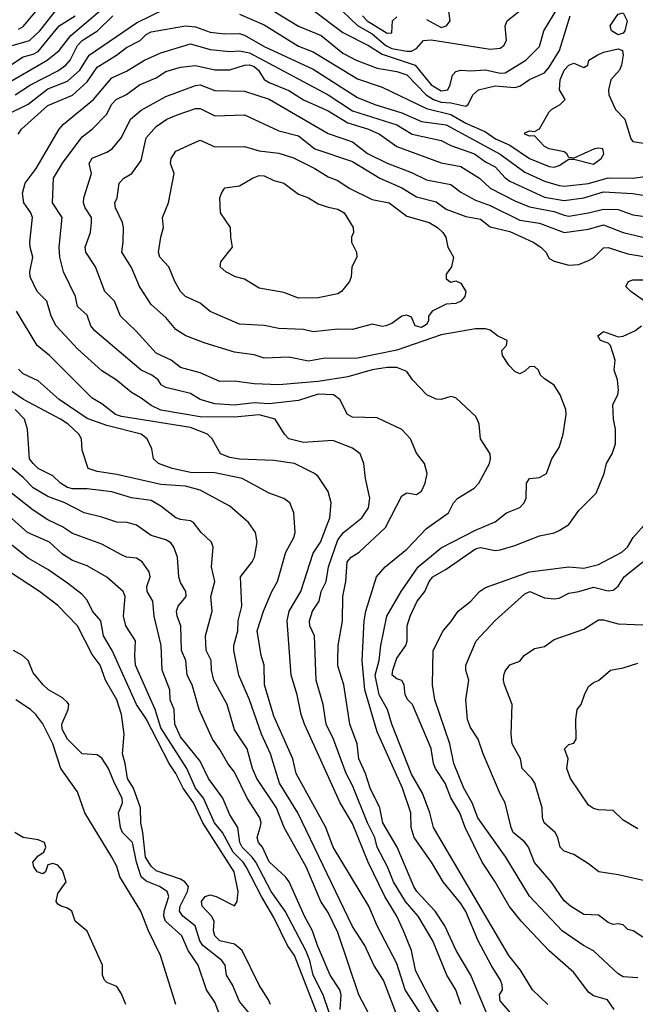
# Model space of a CAD drawing. Header units: metres. Extents: x -46681 to -43747, y -240911 to -237677.
# Tile 693 of 1056: x -46468 to -46406, y -238034 to -237934. Entities that reach past the tile are written whole.
import ezdxf

# ---------------------------------------------------------------- set-up
doc = ezdxf.new("R2010")
doc.units = ezdxf.units.M
doc.layers.add('CONTOUR_INDEX', color=1, linetype='Continuous')
doc.layers.add('CONTOUR_INTER', color=3, linetype='Continuous')

msp = doc.modelspace()

# ---------------------------------------------------------------- linework, layer by layer
at = {"layer": 'CONTOUR_INDEX'}
for points, elevation in [([(-46470.1, -237941.07), (-46465.68, -237938.52), (-46464.44, -237937.52), (-46463.27, -237936.02), (-46458.6, -237931.99)], 65), ([(-46438.6, -237933.44), (-46435.6, -237935.71), (-46432.98, -237937.02), (-46431.6, -237937.89), (-46428.24, -237939.02), (-46426.63, -237941.02), (-46425.6, -237941.64), (-46424.91, -237941.52), (-46424.67, -237941.02), (-46424.45, -237940.02), (-46424.1, -237939.65), (-46423.6, -237939.52), (-46422.6, -237939.6), (-46421.1, -237939.51), (-46419.6, -237939.83), (-46419.1, -237939.8), (-46417, -237938.52), (-46415.6, -237937.11), (-46415.16, -237935.52), (-46413.63, -237933.02)], 65), ([(-46420.93, -238035.52), (-46422.58, -238031.52), (-46424.06, -238029.02), (-46425.21, -238026.52), (-46426.21, -238025.02), (-46428.06, -238023.02), (-46428.38, -238022.52), (-46430.06, -238018.52), (-46431.53, -238016.02), (-46431.84, -238014.52), (-46432.82, -238012.52), (-46433.29, -238011.02), (-46433.96, -238009.52), (-46434.15, -238008.02), (-46434.89, -238006.02), (-46435.49, -238002.02), (-46436.1, -238000.08), (-46436.12, -237999.52), (-46436.08, -237998.02), (-46435.63, -237995.52), (-46435.61, -237993.02), (-46435.31, -237991.52), (-46435.17, -237989.52), (-46434.74, -237989.02), (-46433.94, -237988.52), (-46431.25, -237986.02), (-46429.6, -237982.81), (-46429.1, -237982.49), (-46428.1, -237982.66), (-46427.6, -237982.31), (-46427.22, -237981.52), (-46427.01, -237980.52), (-46427.3, -237979.52), (-46428.1, -237978.47), (-46428.73, -237977.02), (-46429.6, -237976.04), (-46432.1, -237974.86), (-46434.6, -237974.8), (-46435.12, -237974.52), (-46435.92, -237973.02), (-46436.55, -237972.52), (-46438.1, -237972.47), (-46440.1, -237973.1), (-46443.1, -237973.46), (-46444.6, -237973.36), (-46446.6, -237973.59), (-46448.6, -237973.43), (-46450.1, -237973.02), (-46451.1, -237972.39), (-46453.6, -237971.77), (-46454.08, -237971.52), (-46454.39, -237971.02), (-46455.03, -237970.52), (-46456.11, -237970.02), (-46460.82, -237966.02), (-46461.24, -237965.52), (-46461.6, -237964.44), (-46462.6, -237963.55), (-46462.8, -237962.52), (-46464.01, -237960.02), (-46464.39, -237958.52), (-46464.46, -237957.52), (-46464.14, -237954.52), (-46465.13, -237953.02), (-46465.03, -237950.52), (-46464.1, -237948.98), (-46462.1, -237946.32), (-46461.1, -237945.51), (-46459.62, -237944.02), (-46459.1, -237942.98), (-46458.64, -237942.52), (-46457.6, -237941.99), (-46456.29, -237941.02), (-46454.6, -237940.3), (-46453.6, -237939.68), (-46452.1, -237939.24), (-46450.6, -237939.06), (-46448.6, -237939.51), (-46447.1, -237939.51), (-46445.6, -237939.01), (-46445.1, -237938.97), (-46444.6, -237939.16), (-46444.18, -237939.52), (-46443.6, -237940.47), (-46443.1, -237940.79), (-46441.1, -237941.61), (-46439.6, -237942.56), (-46437.1, -237943.65), (-46435.1, -237944.89), (-46432.98, -237945.52), (-46431.86, -237946.02), (-46430.1, -237947.29), (-46425.6, -237948.95), (-46423.6, -237949.31), (-46421.71, -237950.52), (-46420.6, -237951.51), (-46418.1, -237952.82), (-46416.6, -237953.41), (-46414.1, -237953.89), (-46413.1, -237954.28), (-46412.6, -237954.36), (-46410.6, -237954.04), (-46409.1, -237953.65), (-46407.6, -237953.7), (-46406.1, -237954.22), (-46404.1, -237954.51)], 70), ([(-46432.66, -238036.02), (-46433.96, -238033.52), (-46436.1, -238027.17), (-46437.1, -238025.14), (-46437.82, -238024.02), (-46439.32, -238020.52), (-46441.58, -238016.52), (-46442.34, -238014.52), (-46444.33, -238011.52), (-46444.78, -238010.52), (-46445.34, -238008.52), (-46446.6, -238006.59), (-46447.37, -238004.02), (-46448.73, -238001.52), (-46448.96, -238000.52), (-46448.99, -237999.52), (-46449.49, -237998.52), (-46449.57, -237997.02), (-46448.9, -237994.52), (-46449.01, -237993.02), (-46448.63, -237991.52), (-46448.95, -237990.02), (-46448.77, -237988.02), (-46448.94, -237987.52), (-46449.99, -237986.52), (-46450.79, -237985.52), (-46451.1, -237985.34), (-46452.1, -237985.21), (-46452.6, -237985.02), (-46454.1, -237983.85), (-46455.1, -237983.27), (-46457.1, -237982.99), (-46459.1, -237982.4), (-46461.6, -237982.1), (-46463.1, -237982.09), (-46463.6, -237981.94), (-46464.32, -237981.52), (-46465.1, -237980.75), (-46466.57, -237980.02), (-46467.11, -237979.52), (-46467.45, -237979.02), (-46467.66, -237976.02), (-46467.98, -237975.02), (-46468.93, -237974.02)], 65), ([(-46405.1, -238027.65), (-46406.08, -238027.02), (-46406.6, -238026.87), (-46407.1, -238026.42), (-46407.6, -238026.29), (-46408.1, -238026.37), (-46408.6, -238026.16), (-46409.6, -238025.43), (-46411.1, -238025.37), (-46412.46, -238024.52), (-46413.1, -238023.98), (-46414.41, -238022.02), (-46416.1, -238020.07), (-46416.7, -238018.52), (-46417.1, -238018), (-46418.26, -238017.02), (-46418.49, -238016.52), (-46419.08, -238014.02), (-46419.6, -238013.08), (-46421.34, -238009.02), (-46421.85, -238007.52), (-46422.6, -238006.33), (-46422.92, -238005.52), (-46423.09, -238003.52), (-46422.78, -238001.52), (-46423.1, -238000.52), (-46423.09, -238000.02), (-46422.03, -237997.52), (-46420.1, -237995.47), (-46417.1, -237992.76), (-46416.58, -237992.52), (-46415.1, -237993.16), (-46414.1, -237993.28), (-46413.6, -237993.2), (-46412.6, -237992.69), (-46411.6, -237992.53), (-46410.1, -237992.07), (-46408.6, -237992.47), (-46408.1, -237992.39), (-46407.6, -237991.99), (-46407, -237991.02), (-46405.1, -237989.5)], 75), ([(-46444.59, -238036.02), (-46446.1, -238034.19), (-46446.82, -238032.52), (-46447.44, -238031.52), (-46447.57, -238030.52), (-46447.9, -238030.02), (-46449.84, -238028.52), (-46450.14, -238028.02), (-46450.61, -238026.52), (-46451.86, -238025.52), (-46452.2, -238025.02), (-46452.15, -238024.52), (-46451.39, -238023.02), (-46451.28, -238022.52), (-46451.66, -238022.02), (-46452.1, -238021.76), (-46454.6, -238020.9), (-46455.1, -238020.43), (-46455.67, -238019.52), (-46455.93, -238017.02), (-46456.15, -238016.02), (-46456.17, -238014.52), (-46456.9, -238012.52), (-46457.5, -238011.52), (-46457.72, -238010.02), (-46458.01, -238009.02), (-46457.84, -238007.02), (-46458.1, -238005.02), (-46458.59, -238003.52), (-46459.72, -238001.52), (-46460.29, -238000.02), (-46461.1, -237998.93), (-46462.6, -237996.02), (-46464.6, -237993.95), (-46466.46, -237992.52), (-46469.6, -237990.47)], 60)]:
    msp.add_lwpolyline(points, dxfattribs=dict(at, elevation=elevation))
at = {"layer": 'CONTOUR_INTER'}
for points, elevation in [([(-46469.24, -237937.02), (-46467.47, -237936.52), (-46466.43, -237935.52), (-46464.04, -237932.52)], 63), ([(-46468.6, -237935.36), (-46468.1, -237935.1), (-46465.53, -237932.02)], 62), ([(-46469.74, -237944.02), (-46467.6, -237942.98), (-46465.6, -237941.41), (-46463.6, -237940.63), (-46462.34, -237939.52), (-46461.41, -237938.02), (-46456.6, -237934.72), (-46453.6, -237933.25)], 67), ([(-46435.6, -237933.57), (-46434.1, -237935), (-46432.6, -237935.84), (-46431.22, -237937.02), (-46430.6, -237937.32), (-46429.1, -237937.61), (-46428.6, -237937.58), (-46428.1, -237937.33), (-46427.41, -237936.52), (-46426.6, -237936.43), (-46420.6, -237937.38), (-46419.6, -237937.3), (-46419.23, -237937.02), (-46418.96, -237936.52), (-46419.1, -237935.02), (-46418.9, -237934.52), (-46417.65, -237933.52)], 64), ([(-46427.1, -237934.38), (-46425.6, -237935.18), (-46425.04, -237935.02), (-46424.68, -237934.52), (-46424.82, -237933.52)], 63), ([(-46470.1, -237939.48), (-46468.1, -237938.16), (-46467.1, -237937.9), (-46466.6, -237937.63), (-46464.46, -237935.02), (-46462.83, -237934.02)], 64), ([(-46468.92, -237942.02), (-46467.35, -237941.02), (-46464.6, -237939.61), (-46463.78, -237939.02), (-46463.32, -237938.52), (-46462.58, -237937.02), (-46462.12, -237936.52), (-46460.54, -237935.52), (-46459, -237934.02)], 66), ([(-46446.1, -237933.85), (-46443.6, -237934.91), (-46440.1, -237937.08), (-46438.6, -237937.68), (-46434.1, -237940.4), (-46431.6, -237941.27), (-46427.1, -237943.43), (-46424.6, -237944.05), (-46423.1, -237944.92), (-46421.1, -237945.79), (-46420.07, -237946.52), (-46418.6, -237947.14), (-46416.63, -237948.52), (-46414.6, -237949.33), (-46414.1, -237949.38), (-46413.6, -237949.22), (-46412.6, -237948.59), (-46412.1, -237948.58), (-46410.1, -237949.1), (-46409.33, -237948.52), (-46409.06, -237948.02), (-46409.17, -237947.52), (-46409.6, -237947.44), (-46409.99, -237947.52), (-46412.1, -237948.48), (-46412.6, -237948.42), (-46412.83, -237948.02), (-46413.1, -237947.84), (-46414.6, -237947.54), (-46415.1, -237947.29), (-46416.1, -237946.22), (-46416.6, -237946.23), (-46417.1, -237946.05), (-46417.1, -237945.91), (-46416.6, -237945.7), (-46416.1, -237945.76), (-46415.6, -237945.5), (-46414.6, -237943.78), (-46414.36, -237943.52), (-46413.48, -237943.02), (-46412.97, -237942.52), (-46413.56, -237941.52), (-46413.51, -237940.52), (-46413.1, -237939.52), (-46412.6, -237939.03), (-46412.1, -237938.82), (-46411.1, -237939.26), (-46410.69, -237939.02), (-46410.58, -237938.52), (-46409.73, -237938.02), (-46409.1, -237937.69), (-46407.6, -237937.35), (-46407.14, -237937.52), (-46407.1, -237938.02), (-46407.25, -237939.02), (-46407.45, -237939.52), (-46408.34, -237940.52), (-46408.59, -237941.52), (-46408.55, -237942.02), (-46407.85, -237943.52), (-46406.91, -237944.52), (-46406.31, -237946.52), (-46406.1, -237946.78), (-46404.57, -237947.02)], 67), ([(-46442.6, -237933.53), (-46440.1, -237935.07), (-46437.81, -237936.02), (-46435.6, -237937.8), (-46434.23, -237938.52), (-46432.1, -237939.34), (-46430.1, -237939.68), (-46429.1, -237940.01), (-46427.12, -237942.02), (-46426.38, -237942.52), (-46425.6, -237942.77), (-46424.6, -237942.84), (-46423.1, -237943.18), (-46422.84, -237943.02), (-46422.36, -237942.02), (-46421.79, -237941.52), (-46420.1, -237941.12), (-46418.1, -237941.28), (-46417.6, -237941.17), (-46416.6, -237940.46), (-46415.1, -237939.81), (-46414.6, -237939.21), (-46413.57, -237937.52), (-46412.47, -237934.02)], 66), ([(-46433.61, -237934.02), (-46433.12, -237934.52), (-46431.1, -237935.76), (-46430.6, -237935.72), (-46430.54, -237934.52), (-46430.1, -237934.11)], 63), ([(-46407.73, -237934.02), (-46407.6, -237933.85), (-46407.1, -237933.71), (-46406.67, -237934.52), (-46406.93, -237935.52), (-46407.1, -237935.76), (-46407.6, -237935.95), (-46408.28, -237935.52), (-46408.41, -237935.02), (-46407.73, -237934.02)], 67), ([(-46468.61, -237946.02), (-46468.29, -237945.52), (-46465.6, -237943.12), (-46463.1, -237942.06), (-46461.6, -237940.7), (-46460.6, -237939.24), (-46458.62, -237938.02), (-46457.6, -237937.23), (-46456.22, -237936.52), (-46455.6, -237935.91), (-46455.1, -237935.64), (-46451.6, -237935.02), (-46450.6, -237935.13), (-46449.1, -237935.67), (-46447.6, -237935.84), (-46446.1, -237935.79), (-46445.6, -237935.98), (-46443.6, -237937.11), (-46438.6, -237939.44), (-46434.1, -237942.29), (-46432.34, -237943.02), (-46429.6, -237943.87), (-46427.6, -237944.76), (-46425.1, -237945.1), (-46419.6, -237948.06), (-46417.1, -237949.89), (-46415.1, -237950.8), (-46413.6, -237951.24), (-46413.1, -237951.31), (-46410.6, -237951.05), (-46408.6, -237950.48), (-46406.1, -237950.49), (-46404.6, -237950.3)], 68), ([(-46423.6, -238034.52), (-46424.09, -238033.02), (-46425.03, -238031.52), (-46426.46, -238028.02), (-46427.95, -238025.52), (-46429.22, -238024.02), (-46430.43, -238022.02), (-46431.04, -238020.52), (-46432.09, -238018.52), (-46432.35, -238017.52), (-46433.1, -238016.02), (-46434.6, -238012.23), (-46435.25, -238011.02), (-46436.56, -238007.52), (-46437.31, -238006.02), (-46437.59, -238004.02), (-46438.32, -238001.52), (-46438.47, -237997.02), (-46438.97, -237996.02), (-46438.98, -237995.52), (-46438.68, -237994.52), (-46438, -237993.52), (-46437.79, -237992.52), (-46437.3, -237991.52), (-46437.05, -237990.02), (-46436.1, -237987.26), (-46435.53, -237986.52), (-46433.66, -237985.02), (-46432.98, -237984.02), (-46432.85, -237983.02), (-46433.3, -237981.02), (-46433.47, -237979.52), (-46433.85, -237978.52), (-46434.6, -237977.94), (-46436.6, -237977.16), (-46439.6, -237977.37), (-46441.08, -237977.02), (-46441.53, -237976.52), (-46442.48, -237975.02), (-46444.1, -237974.55), (-46446.6, -237974.8), (-46450.1, -237974.77), (-46454.1, -237974.08), (-46455.1, -237973.61), (-46456.1, -237972.87), (-46457.1, -237972.31), (-46458.66, -237971.02), (-46460.1, -237970.08), (-46462.6, -237967.87), (-46464.77, -237965.52), (-46465.26, -237964.52), (-46465.71, -237963.02), (-46466.68, -237962.02), (-46467.39, -237960.52), (-46467.42, -237960.02), (-46467.13, -237958.52), (-46467.41, -237957.52), (-46467.42, -237957.02), (-46467.16, -237954.52), (-46467.32, -237954.02), (-46468.04, -237953.02), (-46468.19, -237952.02), (-46467.92, -237951.02), (-46466.8, -237949.52), (-46464.44, -237945.52), (-46464.02, -237945.02), (-46460.96, -237942.52), (-46459.1, -237940.32), (-46457.6, -237939.62), (-46455.78, -237938.52), (-46454.1, -237937.75), (-46451.1, -237936.86), (-46449.1, -237937.43), (-46447.1, -237937.63), (-46446.1, -237937.56), (-46445.1, -237937.76), (-46437.1, -237942.03), (-46434.6, -237943.67), (-46430.1, -237945.1), (-46428.54, -237946.02), (-46425.6, -237946.69), (-46424.6, -237947.18), (-46422.2, -237948.02), (-46421.1, -237948.84), (-46420.1, -237949.34), (-46419.1, -237950.46), (-46418.6, -237950.8), (-46415.1, -237952.43), (-46413.1, -237952.79), (-46411.1, -237952.49), (-46409.1, -237951.89), (-46406.1, -237952.05), (-46402.6, -237952.63)], 69), ([(-46418.1, -238035.85), (-46419.6, -238034.12), (-46419.65, -238033.52), (-46419.37, -238033.02), (-46419.38, -238032.52), (-46419.55, -238032.02), (-46420.5, -238030.52), (-46421.82, -238028.02), (-46423.1, -238025.06), (-46423.6, -238024.25), (-46425.4, -238022.02), (-46426.57, -238020.02), (-46428.36, -238017.52), (-46428.66, -238016.52), (-46428.69, -238015.02), (-46429.52, -238012.52), (-46432.1, -238006.8), (-46433.35, -238002.52), (-46433.63, -237999.52), (-46433.44, -237995.52), (-46433.25, -237994.52), (-46432.19, -237991.02), (-46431.29, -237990.02), (-46429.1, -237988.23), (-46427.1, -237986.13), (-46424.85, -237984.52), (-46424.35, -237983.52), (-46423.9, -237983.02), (-46422.23, -237982.02), (-46421.77, -237981.52), (-46420.68, -237979.52), (-46420.58, -237979.02), (-46420.63, -237978.52), (-46421.59, -237977.02), (-46421.74, -237975.52), (-46421.92, -237975.02), (-46422.1, -237974.7), (-46424.1, -237972.83), (-46424.6, -237972.69), (-46425.6, -237973.01), (-46426.1, -237972.97), (-46427.05, -237972.52), (-46428.53, -237971.02), (-46429.1, -237970.17), (-46430.1, -237969.74), (-46431.1, -237969.76), (-46432.6, -237970), (-46435.1, -237970.7), (-46438.1, -237971.16), (-46442.1, -237971.5), (-46444.6, -237971.41), (-46446.6, -237971.13), (-46448.1, -237971.17), (-46450.1, -237970.3), (-46452.1, -237969.75), (-46453.07, -237969.02), (-46454.6, -237968.28), (-46456.65, -237966.02), (-46458.2, -237964.52), (-46458.81, -237963.02), (-46459.8, -237962.02), (-46460.76, -237959.52), (-46461.72, -237958.02), (-46461.79, -237957.52), (-46461.25, -237956.02), (-46461.15, -237955.02), (-46461.15, -237954.52), (-46461.79, -237953.52), (-46461.96, -237953.02), (-46461.93, -237952.52), (-46461.17, -237950.02), (-46461.39, -237949.02), (-46461.1, -237948.46), (-46459.6, -237947.87), (-46459.07, -237947.52), (-46458.1, -237946.38), (-46457.21, -237944.52), (-46456.1, -237943.58), (-46453.6, -237942.2), (-46450.6, -237941.09), (-46450.1, -237941.03), (-46448.6, -237941.58), (-46445.6, -237941.67), (-46443.1, -237942.46), (-46437.1, -237945.97), (-46434.6, -237946.82), (-46433.1, -237948), (-46431.1, -237948.97), (-46428.6, -237949.94), (-46427.1, -237950.66), (-46424.6, -237951.16), (-46423.6, -237951.92), (-46422.1, -237952.74), (-46420.6, -237953.28), (-46417.6, -237954.76), (-46415.6, -237955.08), (-46413.1, -237956.03), (-46410.6, -237955.69), (-46409.1, -237955.24), (-46407.1, -237956.02), (-46405.1, -237956.49)], 71), ([(-46414.75, -238034.52), (-46416.32, -238033.02), (-46417.52, -238031.02), (-46418.71, -238029.52), (-46426.38, -238016.52), (-46426.76, -238015.02), (-46427.48, -238013.02), (-46428.6, -238011.08), (-46430.62, -238006.02), (-46431.06, -238004.52), (-46431.89, -238003.02), (-46432.32, -238001.02), (-46431.91, -237999.52), (-46431.73, -237998.02), (-46431.14, -237995.02), (-46429.68, -237992.52), (-46427.92, -237990.02), (-46425.6, -237988.08), (-46422.1, -237986.29), (-46420.1, -237985.43), (-46418.96, -237984.52), (-46417.6, -237983.99), (-46417.16, -237983.52), (-46416.96, -237983.02), (-46416.91, -237981.52), (-46416.62, -237981.02), (-46415.6, -237980.95), (-46414.87, -237980.52), (-46414.34, -237979.02), (-46413.6, -237977.9), (-46413.2, -237976.52), (-46412.87, -237974.52), (-46412.91, -237974.02), (-46413.48, -237972.52), (-46414.1, -237971.56), (-46415.1, -237970.92), (-46415.49, -237970.52), (-46415.69, -237970.02), (-46416.1, -237969.64), (-46416.6, -237969.68), (-46417.1, -237970.14), (-46417.6, -237970.38), (-46418.1, -237970.17), (-46418.71, -237969.52), (-46419.37, -237968.52), (-46419.43, -237968.02), (-46418.95, -237967.52), (-46418.89, -237967.02), (-46419.88, -237966.52), (-46420.6, -237965.95), (-46421.1, -237965.81), (-46422.1, -237965.82), (-46425.6, -237966.44), (-46430.1, -237967.98), (-46434.1, -237968.82), (-46437.6, -237968.85), (-46439.1, -237969.12), (-46441.1, -237968.7), (-46443.6, -237968.81), (-46444.6, -237968.47), (-46446.6, -237968.19), (-46449.6, -237967.29), (-46451.58, -237966.52), (-46452.6, -237965.89), (-46453.6, -237964.66), (-46455.1, -237963.36), (-46456.29, -237961.52), (-46457.1, -237959.6), (-46458.07, -237958.02), (-46457.93, -237957.02), (-46457.92, -237955.52), (-46458.01, -237955.02), (-46458.73, -237953.52), (-46458.79, -237953.02), (-46458.56, -237952.52), (-46458.35, -237951.02), (-46457.88, -237950.52), (-46457.06, -237950.02), (-46456.1, -237948.7), (-46455.6, -237946.4), (-46454.6, -237945.26), (-46453.51, -237944.52), (-46452.35, -237944.02), (-46450.6, -237943.42), (-46450.1, -237943.44), (-46448.6, -237944.16), (-46445.6, -237944.08), (-46442.1, -237945.69), (-46440.1, -237946.22), (-46438.45, -237947.52), (-46434.6, -237948.82), (-46431.83, -237950.52), (-46429.6, -237951.49), (-46428.1, -237952.39), (-46426.1, -237952.91), (-46425.1, -237953.65), (-46423.1, -237954.39), (-46421.6, -237954.69), (-46420.6, -237955.44), (-46418.6, -237955.93), (-46416.23, -237957.02), (-46415.46, -237957.52), (-46414.96, -237958.02), (-46414.6, -237958.67), (-46414.1, -237958.96), (-46412.6, -237959.35), (-46411.6, -237959.29), (-46410.6, -237958.87), (-46410.1, -237958.61), (-46409.1, -237957.59), (-46408.6, -237957.57), (-46406.6, -237958.21), (-46403.6, -237958.72)], 72), ([(-46450.95, -237947.02), (-46450.1, -237946.63), (-46448.6, -237947.33), (-46445.6, -237947.29), (-46444.1, -237947.73), (-46442.1, -237947.97), (-46440.6, -237948.44), (-46438.44, -237949.52), (-46437.1, -237950.36), (-46436.1, -237950.75), (-46434.95, -237951.52), (-46432.6, -237952.66), (-46430.89, -237953.02), (-46429.1, -237954.38), (-46426.81, -237955.02), (-46425.97, -237955.52), (-46425.42, -237956.02), (-46425.11, -237956.52), (-46424.93, -237957.52), (-46424.33, -237958.52), (-46424.54, -237959.52), (-46425.1, -237960.27), (-46425.1, -237960.73), (-46424.6, -237961.07), (-46424.1, -237960.94), (-46423.6, -237961.17), (-46423.1, -237962.02), (-46423.19, -237962.52), (-46423.6, -237963.02), (-46424.1, -237963.23), (-46425.1, -237963.3), (-46426.51, -237964.02), (-46426.87, -237964.52), (-46426.89, -237965.02), (-46427.1, -237965.39), (-46427.6, -237965.68), (-46428.25, -237965.52), (-46428.6, -237964.64), (-46429.1, -237964.43), (-46429.6, -237964.52), (-46430.6, -237965.27), (-46431.21, -237965.52), (-46431.6, -237965.58), (-46432.6, -237965.35), (-46434.6, -237965.89), (-46436.1, -237965.87), (-46438.6, -237966.13), (-46439.6, -237965.9), (-46442.1, -237965.8), (-46443.6, -237965.49), (-46446.1, -237965.34), (-46449.1, -237964.07), (-46450.1, -237963.22), (-46451.6, -237962.55), (-46452.1, -237962.02), (-46452.7, -237961.02), (-46453.3, -237959.52), (-46454.21, -237958.52), (-46454.33, -237958.02), (-46454.12, -237956.52), (-46453.85, -237955.52), (-46453.93, -237954.52), (-46453.34, -237953.02), (-46452.76, -237950.02), (-46453.13, -237949.02), (-46453.05, -237948.52), (-46452.6, -237947.76), (-46450.95, -237947.02)], 73), ([(-46444.77, -237950.52), (-46444.1, -237950.22), (-46443.6, -237950.26), (-46442.6, -237950.75), (-46441.6, -237951.03), (-46440.1, -237952.12), (-46439.1, -237952.49), (-46438.1, -237953.11), (-46437.1, -237953.47), (-46436.1, -237953.66), (-46435.47, -237954.02), (-46434.56, -237955.52), (-46434.52, -237956.02), (-46434.73, -237956.52), (-46434.72, -237957.02), (-46434.22, -237958.02), (-46434.19, -237958.52), (-46434.7, -237959.52), (-46434.74, -237960.52), (-46434.92, -237961.02), (-46435.73, -237962.02), (-46436.1, -237962.25), (-46438.1, -237962.68), (-46440.1, -237962.7), (-46441.6, -237962.13), (-46444.1, -237961.69), (-46445.6, -237960.76), (-46446.5, -237960.52), (-46447.49, -237960.02), (-46448.06, -237959.52), (-46448.01, -237959.02), (-46446.81, -237957.52), (-46446.99, -237956.52), (-46447.01, -237955.52), (-46448.05, -237954.02), (-46448.1, -237952.52), (-46447.94, -237952.02), (-46447.6, -237951.5), (-46446.1, -237951.28), (-46444.77, -237950.52)], 74), ([(-46404.91, -237963.02), (-46406.3, -237962.02), (-46406.8, -237961.52), (-46406.55, -237961.02), (-46406.1, -237960.84), (-46405.1, -237960.85)], 73), ([(-46425.11, -238036.52), (-46426.64, -238034.02), (-46427.98, -238031.52), (-46428.2, -238031.02), (-46428.63, -238029.02), (-46429.43, -238027.02), (-46430.11, -238025.52), (-46431.33, -238023.52), (-46433.02, -238020.02), (-46434.6, -238016.12), (-46435.88, -238014.02), (-46439.5, -238006.02), (-46439.84, -238005.02), (-46440.24, -238003.02), (-46440.87, -238001.02), (-46441.27, -237995.52), (-46441.04, -237994.52), (-46439.87, -237992.52), (-46438.6, -237988.64), (-46437.88, -237987.52), (-46436.92, -237985.02), (-46436.78, -237983.52), (-46437.1, -237982.37), (-46438.1, -237980.82), (-46438.49, -237980.52), (-46440.51, -237979.52), (-46442.6, -237979.21), (-46446.1, -237979.08), (-46447.1, -237978.9), (-46448.04, -237978.52), (-46448.88, -237977.02), (-46449.36, -237976.52), (-46451.1, -237975.86), (-46458.1, -237974.73), (-46458.73, -237974.52), (-46460.1, -237973.44), (-46461.1, -237972.88), (-46465.44, -237968.52), (-46466.69, -237967.52), (-46468.79, -237964.02)], 68), ([(-46408, -238035.02), (-46408.69, -238034.02), (-46410.1, -238033.62), (-46410.6, -238033.24), (-46412.1, -238031.26), (-46414.6, -238029.05), (-46417.47, -238026.02), (-46418.68, -238024.52), (-46420.1, -238022.03), (-46421.44, -238020.02), (-46423.16, -238016.52), (-46423.7, -238015.02), (-46424.6, -238013.51), (-46425.18, -238012.02), (-46426.17, -238010.52), (-46426.37, -238010.02), (-46426.6, -238008.49), (-46428.53, -238004.02), (-46429, -238003.52), (-46429.27, -238003.02), (-46429.36, -238002.02), (-46429.6, -238001.57), (-46430.1, -238001.41), (-46430.58, -238001.02), (-46430.5, -238000.52), (-46430.1, -237999.31), (-46429.18, -237998.02), (-46429.07, -237997.52), (-46429.07, -237996.02), (-46428.76, -237995.02), (-46428.05, -237993.52), (-46427.26, -237992.52), (-46426.82, -237991.52), (-46426.43, -237991.02), (-46425.1, -237990.26), (-46422.1, -237988.17), (-46421.6, -237988.06), (-46420.1, -237988.35), (-46419.6, -237988.27), (-46418.1, -237987.83), (-46415.6, -237986.85), (-46414.1, -237986.57), (-46413.6, -237986.33), (-46412.6, -237985.7), (-46411.6, -237984.28), (-46409.83, -237982.52), (-46409.02, -237980.52), (-46408.78, -237979.52), (-46408.19, -237978.52), (-46407.86, -237977.52), (-46407.85, -237976.02), (-46408.07, -237975.02), (-46408.13, -237973.52), (-46407.63, -237972.52), (-46407.57, -237972.02), (-46407.68, -237971.02), (-46407.99, -237970.02), (-46407.89, -237969.02), (-46408.36, -237967.52), (-46408.6, -237967.28), (-46409.4, -237967.02), (-46409.68, -237966.52), (-46409.1, -237966.08), (-46407.6, -237966.65), (-46407.1, -237966.57), (-46405.89, -237966.02), (-46405.21, -237965.52)], 73), ([(-46427.28, -238036.02), (-46429.25, -238033.02), (-46430.1, -238030.32), (-46432.11, -238026.52), (-46432.97, -238024.52), (-46436.58, -238018.52), (-46437.34, -238016.52), (-46440.36, -238011.02), (-46440.7, -238009.52), (-46442.6, -238005.21), (-46443.55, -238002.02), (-46443.61, -238000.02), (-46443.92, -237999.02), (-46444.31, -237996.52), (-46443.68, -237994.52), (-46442.83, -237992.52), (-46442.23, -237991.52), (-46441.4, -237988.52), (-46440.58, -237987.02), (-46440.44, -237986.52), (-46440.59, -237984.52), (-46440.98, -237983.52), (-46441.6, -237983.07), (-46443.1, -237982.52), (-46445.84, -237981.02), (-46448.6, -237980.46), (-46451.1, -237980.42), (-46452.94, -237980.02), (-46454.33, -237979.52), (-46454.85, -237979.02), (-46455.04, -237978.02), (-46455.49, -237977.02), (-46456.1, -237976.54), (-46459.6, -237975.65), (-46461.6, -237974.92), (-46464.45, -237973.02), (-46466.6, -237971.11), (-46468.1, -237970.39), (-46468.6, -237969.93)], 67), ([(-46429.92, -238036.02), (-46431.46, -238032.02), (-46432.43, -238030.52), (-46433.37, -238028.52), (-46434.6, -238026.57), (-46440.17, -238015.02), (-46442.04, -238012.02), (-46442.96, -238009.02), (-46443.87, -238007.02), (-46445.08, -238003.52), (-46446.17, -238001.02), (-46446.67, -237998.52), (-46446.68, -237998.02), (-46446.29, -237996.52), (-46446.25, -237995.52), (-46445.86, -237994.02), (-46445.99, -237991.02), (-46444.83, -237989.52), (-46444.57, -237989.02), (-46444.3, -237987.52), (-46444.49, -237986.52), (-46445.18, -237985.52), (-46447.1, -237983.85), (-46450.1, -237982.23), (-46451.6, -237981.82), (-46454.1, -237981.65), (-46458.6, -237980.64), (-46460.6, -237980.32), (-46461.49, -237980.02), (-46462.1, -237978.14), (-46462.19, -237977.02), (-46462.44, -237976.52), (-46463.55, -237975.52), (-46464.3, -237975.02), (-46468.07, -237973.02), (-46470.26, -237971.52)], 66), ([(-46435.87, -238035.02), (-46435.77, -238033.52), (-46435.89, -238033.02), (-46436.89, -238031.52), (-46438.17, -238028.52), (-46438.68, -238027.02), (-46439.51, -238025.52), (-46441.05, -238022.02), (-46441.44, -238021.52), (-46443.1, -238020), (-46443.78, -238018.52), (-46444.17, -238018.02), (-46444.32, -238017.52), (-46443.99, -238016.52), (-46443.92, -238016.02), (-46444.03, -238015.52), (-46445.34, -238013.52), (-46446.6, -238010.89), (-46447.29, -238010.02), (-46448.1, -238008.57), (-46448.87, -238007.52), (-46450.21, -238004.52), (-46450.92, -238002.02), (-46451.42, -238001.02), (-46451.55, -237999.52), (-46452.02, -237998.52), (-46452.08, -237996.02), (-46452.46, -237995.02), (-46452.52, -237994.52), (-46452.35, -237994.02), (-46451.53, -237993.02), (-46451.58, -237992.52), (-46452.1, -237991.62), (-46452.27, -237991.02), (-46452.4, -237989.02), (-46452.79, -237988.02), (-46453.1, -237987.57), (-46453.6, -237987.26), (-46455.1, -237986.83), (-46456.6, -237985.79), (-46457.53, -237985.52), (-46458.6, -237985.47), (-46460.1, -237984.96), (-46461.92, -237984.52), (-46463.87, -237983.52), (-46465.6, -237982.88), (-46467.1, -237981.97), (-46468.1, -237980.95), (-46469.8, -237979.52)], 64), ([(-46436.41, -238037.02), (-46437.6, -238033.52), (-46438.62, -238031.52), (-46438.97, -238030.02), (-46439.35, -238029.02), (-46441.48, -238025.02), (-46442.88, -238023.02), (-46444.46, -238020.02), (-46444.81, -238019.52), (-46445.85, -238018.52), (-46446.08, -238018.02), (-46446.29, -238016.52), (-46447.1, -238015.21), (-46447.82, -238013.52), (-46449.26, -238011.52), (-46450.1, -238009.76), (-46452.1, -238007.28), (-46452.69, -238006.02), (-46452.76, -238004.52), (-46453.16, -238003.52), (-46453.18, -238002.52), (-46453.96, -238000.52), (-46454.07, -237998.02), (-46454.79, -237995.02), (-46454.92, -237993.52), (-46455.5, -237992.52), (-46455.53, -237992.02), (-46455.19, -237991.02), (-46455.28, -237990.52), (-46456, -237989.52), (-46456.6, -237989.12), (-46457.6, -237989.02), (-46458.1, -237988.81), (-46460.1, -237987.71), (-46463.1, -237986.62), (-46464.1, -237985.96), (-46465.6, -237985.22), (-46467.1, -237984.25), (-46470.1, -237981.87)], 63), ([(-46437.6, -238037.02), (-46440.5, -238029.52), (-46441.23, -238028.52), (-46442.6, -238025.65), (-46443.88, -238023.52), (-46445.42, -238020.52), (-46445.74, -238020.02), (-46446.75, -238019.02), (-46447.85, -238017.02), (-46448.66, -238016.02), (-46449.78, -238013.52), (-46450.6, -238012.5), (-46451.45, -238010.52), (-46454.1, -238006.38), (-46454.68, -238004.52), (-46456.67, -238000.02), (-46456.77, -237999.02), (-46456.7, -237997.52), (-46457.67, -237996.02), (-46457.91, -237995.02), (-46457.72, -237993.02), (-46457.93, -237992.52), (-46459.6, -237991.08), (-46461.6, -237989.92), (-46463.1, -237989.38), (-46464.1, -237988.71), (-46465.44, -237987.52), (-46467.66, -237986.52), (-46470.52, -237984.02)], 62), ([(-46405.6, -238031.78), (-46407.1, -238031.7), (-46407.6, -238031.39), (-46410.1, -238029.04), (-46411.13, -238028.52), (-46413.3, -238027.02), (-46416.6, -238023.49), (-46419.01, -238019.52), (-46421.88, -238015.52), (-46422.43, -238014.02), (-46423.3, -238012.52), (-46424.32, -238010.02), (-46424.71, -238008.02), (-46426.23, -238003.52), (-46426.48, -238002.02), (-46426.4, -237998.52), (-46425.39, -237996.52), (-46424.6, -237995.62), (-46423.86, -237994.52), (-46422.59, -237993.52), (-46421.7, -237992.52), (-46421.1, -237992.1), (-46416.6, -237990.51), (-46412.6, -237990.02), (-46411.1, -237990.15), (-46409.6, -237989.77), (-46407.21, -237988.52), (-46406.63, -237988.02), (-46406.07, -237987.02), (-46404.72, -237985.52)], 74), ([(-46442.96, -238034.52), (-46443.16, -238034.02), (-46444.1, -238032.53), (-46445.85, -238029.02), (-46446.6, -238028.38), (-46448.1, -238028.02), (-46448.6, -238027.54), (-46448.75, -238027.02), (-46448.7, -238026.02), (-46448.94, -238025.52), (-46449.91, -238024.52), (-46449.98, -238024.02), (-46449.6, -238023.51), (-46449.1, -238023.36), (-46448.47, -238023.52), (-46446.6, -238024.46), (-46446.35, -238024.02), (-46446.26, -238023.02), (-46446.65, -238021.02), (-46449.84, -238016.02), (-46450.77, -238014.02), (-46451.85, -238012.52), (-46452.59, -238011.02), (-46453.26, -238010.02), (-46455.6, -238005.45), (-46456.57, -238004.02), (-46459.07, -237998.52), (-46459.93, -237997.02), (-46460.2, -237995.52), (-46461.05, -237994.52), (-46461.6, -237993.39), (-46462.1, -237992.84), (-46463.6, -237991.67), (-46465.6, -237990.27), (-46467.6, -237989.14), (-46470.1, -237987.15)], 61), ([(-46403.1, -238022.35), (-46407.6, -238021.31), (-46409.56, -238021.02), (-46410.6, -238020.19), (-46412.1, -238019.26), (-46413.1, -238018.93), (-46413.49, -238018.52), (-46413.72, -238017.52), (-46413.99, -238017.02), (-46415.12, -238016.02), (-46415.29, -238015.52), (-46415.31, -238014.52), (-46416.08, -238012.02), (-46416.38, -238011.52), (-46417.36, -238010.52), (-46417.53, -238009.52), (-46418.36, -238008.02), (-46418.47, -238007.02), (-46418.37, -238004.02), (-46419.15, -238002.02), (-46419.27, -238001.52), (-46419.22, -238001.02), (-46419.1, -238000.63), (-46418.6, -237999.98), (-46417.6, -237999.59), (-46417.15, -237999.02), (-46416.1, -237998.31), (-46415.1, -237998.12), (-46414.1, -237997.4), (-46411.1, -237996.36), (-46409.6, -237995.4), (-46409.1, -237995.39), (-46407.6, -237995.81), (-46405.1, -237995.92)], 76), ([(-46448.1, -238035.59), (-46448.6, -238034.26), (-46449.47, -238033.02), (-46450.31, -238030.52), (-46451.32, -238029.02), (-46451.97, -238027.52), (-46453.65, -238026.02), (-46453.81, -238025.52), (-46453.78, -238025.02), (-46453.31, -238023.52), (-46453.47, -238023.02), (-46454.26, -238022.52), (-46455.6, -238021.95), (-46456.1, -238021.51), (-46456.57, -238020.02), (-46457, -238018.02), (-46458.02, -238017.02), (-46458.2, -238016.52), (-46458.4, -238015.02), (-46458, -238014.02), (-46458.05, -238013.52), (-46458.83, -238012.02), (-46459.44, -238010.52), (-46460.1, -238009.46), (-46460.6, -238009.11), (-46462.1, -238009.01), (-46463.6, -238007.52), (-46464.14, -238006.52), (-46464.18, -238006.02), (-46463.54, -238004.52), (-46463.48, -238004.02), (-46463.6, -238003.81), (-46464.1, -238003.32), (-46465.52, -238002.52), (-46466.08, -238002.02), (-46467.1, -238000.79), (-46467.59, -237999.52), (-46468.18, -237999.02), (-46469.09, -237998.52)], 59), ([(-46405.6, -238016.65), (-46407.1, -238015.76), (-46408.1, -238014.8), (-46409.6, -238014.71), (-46410.1, -238014.58), (-46410.6, -238014.25), (-46412.43, -238011.52), (-46412.81, -238010.52), (-46412.69, -238009.52), (-46413.04, -238008.52), (-46412.6, -238008.07), (-46412.1, -238007.95), (-46411.87, -238007.52), (-46411.91, -238005.52), (-46411.75, -238004.52), (-46411.36, -238004.02), (-46411.03, -238003.02), (-46410.6, -238002.19), (-46410.1, -238001.77), (-46409.6, -238001.56), (-46408.37, -238000.52), (-46407.1, -238000.28), (-46405.6, -237999.79)], 77), ([(-46452.57, -238034.52), (-46454.15, -238029.52), (-46455.36, -238027.02), (-46456.14, -238025.02), (-46458.27, -238021.52), (-46458.6, -238020.48), (-46459.08, -238019.52), (-46461.85, -238015.02), (-46462.6, -238012.89), (-46464.27, -238010.52), (-46465.09, -238008.02), (-46466.1, -238005.99), (-46466.82, -238005.02), (-46467.35, -238004.52), (-46468.87, -238003.52)], 58), ([(-46457.66, -238034.52), (-46458.1, -238033.41), (-46458.6, -238032.68), (-46459.6, -238032.28), (-46459.83, -238032.02), (-46460.05, -238031.52), (-46460.05, -238030.52), (-46461.6, -238027.04), (-46462.82, -238026.02), (-46463.15, -238025.02), (-46463.6, -238024.7), (-46464.25, -238024.52), (-46464.6, -238024.29), (-46464.75, -238024.02), (-46464.6, -238023.23), (-46463.74, -238022.02), (-46464.1, -238020.89), (-46464.6, -238020.35), (-46465.1, -238020.17), (-46465.6, -238020.3), (-46465.83, -238021.02), (-46466.1, -238021.21), (-46466.68, -238021.02), (-46467.02, -238020.52), (-46467.12, -238020.02), (-46466.6, -238019.38), (-46466, -238019.02), (-46465.81, -238018.52), (-46465.94, -238018.02), (-46466.6, -238017.76), (-46468.1, -238017.54), (-46468.96, -238017.02)], 57)]:
    msp.add_lwpolyline(points, dxfattribs=dict(at, elevation=elevation))

doc.saveas('drawing.dxf')
